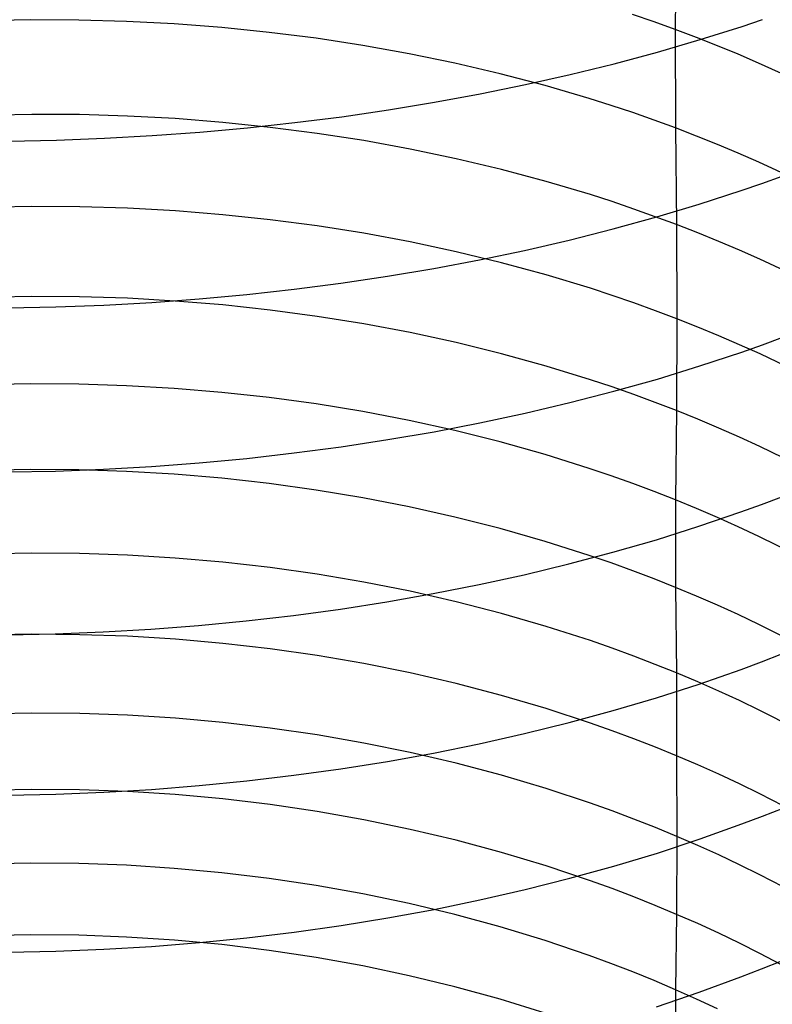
# Model space of a CAD drawing. Extents: x -383 to 1849, y -1185 to -529.
# Tile 499 of 656: x 412 to 420, y -1081 to -1071. Entities that reach past the tile are written whole.
import ezdxf

# ---------------------------------------------------------------- set-up
doc = ezdxf.new("R2010")
doc.units = 0
doc.layers.add('PREDEFINITO', color=7, linetype='CONTINUOUS')

msp = doc.modelspace()

# ---------------------------------------------------------------- linework, layer by layer
at = {"layer": 'PREDEFINITO'}
for p, q in [((418.729, -1070.087, 627.903), (418.727, -1071.116, 626.835)), ((418.509, -1071.038, 626.762), (418.289, -1070.962, 626.691)), ((412.118, -1071.017, 624.675), (411.627, -1071.027, 624.672)), ((412.61, -1071.019, 624.688), (412.118, -1071.017, 624.675)), ((413.1, -1071.033, 624.71), (412.61, -1071.019, 624.688)), ((413.589, -1071.059, 624.742), (413.1, -1071.033, 624.71)), ((414.077, -1071.096, 624.784), (413.589, -1071.059, 624.742)), ((418.727, -1071.116, 626.835), (418.509, -1071.038, 626.762)), ((419.412, -1071.084, 660.871), (419.623, -1071.013, 660.773)), ((414.562, -1071.145, 624.836), (414.077, -1071.096, 624.784)), ((415.044, -1071.206, 624.898), (414.562, -1071.145, 624.836)), ((418.944, -1071.198, 626.911), (418.727, -1071.116, 626.835)), ((418.727, -1071.116, 626.835), (418.729, -1072.125, 625.748)), ((418.982, -1071.22, 661.058), (419.412, -1071.084, 660.871)), ((415.522, -1071.279, 624.969), (415.044, -1071.206, 624.898)), ((418.545, -1071.348, 661.232), (418.982, -1071.22, 661.058)), ((419.159, -1071.283, 626.99), (418.944, -1071.198, 626.911)), ((415.997, -1071.364, 625.051), (415.522, -1071.279, 624.969)), ((416.467, -1071.461, 625.142), (415.997, -1071.364, 625.051)), ((418.1, -1071.467, 661.394), (418.545, -1071.348, 661.232)), ((419.371, -1071.37, 627.071), (419.159, -1071.283, 626.99)), ((419.581, -1071.461, 627.154), (419.371, -1071.37, 627.071)), ((416.932, -1071.57, 625.243), (416.467, -1071.461, 625.142)), ((417.649, -1071.578, 661.544), (418.1, -1071.467, 661.394)), ((419.996, -1071.65, 627.328), (419.581, -1071.461, 627.154)), ((417.391, -1071.691, 625.355), (416.932, -1071.57, 625.243)), ((417.191, -1071.681, 661.682), (417.649, -1071.578, 661.544)), ((416.727, -1071.776, 661.807), (417.191, -1071.681, 661.682)), ((416.258, -1071.862, 661.92), (416.727, -1071.776, 661.807)), ((417.844, -1071.823, 625.476), (417.391, -1071.691, 625.355)), ((415.784, -1071.94, 662.02), (416.258, -1071.862, 661.92)), ((418.068, -1071.894, 625.54), (417.844, -1071.823, 625.476)), ((415.306, -1072.01, 662.108), (415.784, -1071.94, 662.02)), ((418.29, -1071.968, 625.607), (418.068, -1071.894, 625.54)), ((418.511, -1072.045, 625.676), (418.29, -1071.968, 625.607)), ((412.127, -1071.987, 623.594), (411.635, -1071.996, 623.591)), ((412.618, -1071.989, 623.607), (412.127, -1071.987, 623.594)), ((413.109, -1072.004, 623.629), (412.618, -1071.989, 623.607)), ((413.599, -1072.03, 623.661), (413.109, -1072.004, 623.629)), ((414.087, -1072.068, 623.702), (413.599, -1072.03, 623.661)), ((414.572, -1072.119, 623.753), (414.087, -1072.068, 623.702)), ((414.34, -1072.123, 662.247), (414.824, -1072.071, 662.184)), ((414.824, -1072.071, 662.184), (415.306, -1072.01, 662.108)), ((418.729, -1072.125, 625.748), (418.511, -1072.045, 625.676)), ((413.363, -1072.203, 662.335), (413.852, -1072.168, 662.297)), ((413.852, -1072.168, 662.297), (414.34, -1072.123, 662.247)), ((415.054, -1072.181, 623.813), (414.572, -1072.119, 623.753)), ((415.533, -1072.255, 623.884), (415.054, -1072.181, 623.813)), ((418.946, -1072.208, 625.822), (418.729, -1072.125, 625.748)), ((418.729, -1072.125, 625.748), (418.741, -1073.116, 624.645)), ((411.889, -1072.26, 662.374), (412.381, -1072.249, 662.374)), ((412.381, -1072.249, 662.374), (412.872, -1072.231, 662.361)), ((412.872, -1072.231, 662.361), (413.363, -1072.203, 662.335)), ((416.008, -1072.342, 623.963), (415.533, -1072.255, 623.884)), ((419.16, -1072.294, 625.899), (418.946, -1072.208, 625.822)), ((416.478, -1072.441, 624.053), (416.008, -1072.342, 623.963)), ((419.373, -1072.383, 625.978), (419.16, -1072.294, 625.899)), ((419.583, -1072.475, 626.059), (419.373, -1072.383, 625.978)), ((416.943, -1072.551, 624.152), (416.478, -1072.441, 624.053)), ((419.998, -1072.667, 626.229), (419.583, -1072.475, 626.059)), ((417.403, -1072.674, 624.261), (416.943, -1072.551, 624.152)), ((417.856, -1072.809, 624.379), (417.403, -1072.674, 624.261)), ((419.613, -1072.695, 659.686), (419.822, -1072.62, 659.587)), ((418.973, -1072.907, 659.967), (419.402, -1072.768, 659.783)), ((419.402, -1072.768, 659.783), (419.613, -1072.695, 659.686)), ((418.08, -1072.881, 624.442), (417.856, -1072.809, 624.379)), ((418.302, -1072.957, 624.507), (418.08, -1072.881, 624.442)), ((412.127, -1072.931, 622.489), (411.635, -1072.94, 622.486)), ((412.619, -1072.933, 622.502), (412.127, -1072.931, 622.489)), ((413.11, -1072.948, 622.524), (412.619, -1072.933, 622.502)), ((413.6, -1072.975, 622.555), (413.11, -1072.948, 622.524)), ((414.087, -1073.015, 622.596), (413.6, -1072.975, 622.555)), ((418.522, -1073.035, 624.575), (418.302, -1072.957, 624.507)), ((418.536, -1073.038, 660.139), (418.973, -1072.907, 659.967)), ((414.573, -1073.066, 622.646), (414.087, -1073.015, 622.596)), ((415.055, -1073.13, 622.705), (414.573, -1073.066, 622.646)), ((418.091, -1073.161, 660.299), (418.536, -1073.038, 660.139)), ((418.741, -1073.116, 624.645), (418.522, -1073.035, 624.575)), ((415.534, -1073.205, 622.774), (415.055, -1073.13, 622.705)), ((417.64, -1073.275, 660.446), (418.091, -1073.161, 660.299)), ((418.957, -1073.201, 624.717), (418.741, -1073.116, 624.645)), ((418.741, -1073.116, 624.645), (418.742, -1074.082, 623.518)), ((416.009, -1073.294, 622.852), (415.534, -1073.205, 622.774)), ((416.479, -1073.394, 622.939), (416.009, -1073.294, 622.852)), ((417.182, -1073.381, 660.582), (417.64, -1073.275, 660.446)), ((419.172, -1073.288, 624.792), (418.957, -1073.201, 624.717)), ((419.384, -1073.379, 624.87), (419.172, -1073.288, 624.792)), ((416.944, -1073.507, 623.036), (416.479, -1073.394, 622.939)), ((416.718, -1073.478, 660.705), (417.182, -1073.381, 660.582)), ((419.595, -1073.472, 624.949), (419.384, -1073.379, 624.87)), ((416.249, -1073.566, 660.816), (416.718, -1073.478, 660.705)), ((420.009, -1073.667, 625.115), (419.595, -1073.472, 624.949)), ((415.776, -1073.646, 660.914), (416.249, -1073.566, 660.816)), ((417.404, -1073.632, 623.143), (416.944, -1073.507, 623.036)), ((415.298, -1073.717, 661.001), (415.776, -1073.646, 660.914)), ((417.857, -1073.769, 623.258), (417.404, -1073.632, 623.143)), ((414.332, -1073.833, 661.137), (414.817, -1073.779, 661.075)), ((414.817, -1073.779, 661.075), (415.298, -1073.717, 661.001)), ((418.081, -1073.843, 623.32), (417.857, -1073.769, 623.258)), ((412.127, -1073.854, 621.367), (411.635, -1073.863, 621.363)), ((412.618, -1073.857, 621.379), (412.127, -1073.854, 621.367)), ((413.109, -1073.872, 621.401), (412.618, -1073.857, 621.379)), ((413.599, -1073.9, 621.432), (413.109, -1073.872, 621.401)), ((413.357, -1073.915, 661.223), (413.845, -1073.878, 661.186)), ((414.087, -1073.94, 621.471), (413.599, -1073.9, 621.432)), ((413.845, -1073.878, 661.186), (414.332, -1073.833, 661.137)), ((418.303, -1073.919, 623.384), (418.081, -1073.843, 623.32)), ((411.883, -1073.971, 661.26), (412.375, -1073.961, 661.26)), ((412.375, -1073.961, 661.26), (412.866, -1073.942, 661.248)), ((412.866, -1073.942, 661.248), (413.357, -1073.915, 661.223)), ((414.572, -1073.992, 621.52), (414.087, -1073.94, 621.471)), ((415.054, -1074.057, 621.578), (414.572, -1073.992, 621.52)), ((418.523, -1073.999, 623.45), (418.303, -1073.919, 623.384)), ((418.742, -1074.082, 623.518), (418.523, -1073.999, 623.45)), ((415.533, -1074.134, 621.645), (415.054, -1074.057, 621.578)), ((418.742, -1074.082, 623.518), (418.741, -1075.024, 622.372)), ((418.959, -1074.168, 623.589), (418.742, -1074.082, 623.518)), ((416.008, -1074.223, 621.722), (415.533, -1074.134, 621.645)), ((419.173, -1074.257, 623.662), (418.959, -1074.168, 623.589)), ((416.478, -1074.325, 621.807), (416.008, -1074.223, 621.722)), ((419.386, -1074.348, 623.738), (419.173, -1074.257, 623.662)), ((419.622, -1074.348, 658.556), (419.831, -1074.271, 658.458)), ((416.943, -1074.44, 621.902), (416.478, -1074.325, 621.807)), ((419.596, -1074.443, 623.816), (419.386, -1074.348, 623.738)), ((419.41, -1074.423, 658.651), (419.622, -1074.348, 658.556)), ((417.403, -1074.567, 622.006), (416.943, -1074.44, 621.902)), ((418.98, -1074.565, 658.832), (419.41, -1074.423, 658.651)), ((420.01, -1074.642, 623.978), (419.596, -1074.443, 623.816)), ((417.856, -1074.707, 622.119), (417.403, -1074.567, 622.006)), ((418.543, -1074.7, 659.001), (418.98, -1074.565, 658.832)), ((418.08, -1074.781, 622.179), (417.856, -1074.707, 622.119)), ((418.098, -1074.825, 659.158), (418.543, -1074.7, 659.001)), ((412.118, -1074.749, 620.223), (411.627, -1074.759, 620.22)), ((412.609, -1074.752, 620.235), (412.118, -1074.749, 620.223)), ((413.1, -1074.768, 620.257), (412.609, -1074.752, 620.235)), ((413.589, -1074.796, 620.287), (413.1, -1074.768, 620.257)), ((414.077, -1074.837, 620.325), (413.589, -1074.796, 620.287)), ((418.302, -1074.859, 622.241), (418.08, -1074.781, 622.179)), ((414.562, -1074.89, 620.373), (414.077, -1074.837, 620.325)), ((415.044, -1074.955, 620.43), (414.562, -1074.89, 620.373)), ((417.645, -1074.942, 659.303), (418.098, -1074.825, 659.158)), ((418.522, -1074.94, 622.305), (418.302, -1074.859, 622.241)), ((415.522, -1075.034, 620.496), (415.044, -1074.955, 620.43)), ((417.187, -1075.05, 659.436), (417.645, -1074.942, 659.303)), ((418.741, -1075.024, 622.372), (418.522, -1074.94, 622.305)), ((415.997, -1075.125, 620.57), (415.522, -1075.034, 620.496)), ((416.723, -1075.149, 659.557), (417.187, -1075.05, 659.436)), ((418.741, -1075.024, 622.372), (418.729, -1075.939, 621.205)), ((418.957, -1075.111, 622.442), (418.741, -1075.024, 622.372)), ((419.172, -1075.202, 622.513), (418.957, -1075.111, 622.442)), ((416.467, -1075.229, 620.654), (415.997, -1075.125, 620.57)), ((416.253, -1075.24, 659.666), (416.723, -1075.149, 659.557)), ((419.384, -1075.295, 622.587), (419.172, -1075.202, 622.513)), ((415.779, -1075.321, 659.763), (416.253, -1075.24, 659.666)), ((416.931, -1075.345, 620.746), (416.467, -1075.229, 620.654)), ((419.595, -1075.392, 622.662), (419.384, -1075.295, 622.587)), ((414.818, -1075.458, 659.921), (415.3, -1075.394, 659.848)), ((415.3, -1075.394, 659.848), (415.779, -1075.321, 659.763)), ((417.391, -1075.474, 620.847), (416.931, -1075.345, 620.746)), ((420.009, -1075.593, 622.821), (419.595, -1075.392, 622.662)), ((413.845, -1075.559, 660.03), (414.333, -1075.513, 659.981)), ((414.333, -1075.513, 659.981), (414.818, -1075.458, 659.921)), ((417.844, -1075.617, 620.958), (417.391, -1075.474, 620.847)), ((412.864, -1075.624, 660.09), (413.355, -1075.596, 660.066)), ((413.355, -1075.596, 660.066), (413.845, -1075.559, 660.03)), ((418.068, -1075.692, 621.016), (417.844, -1075.617, 620.958)), ((412.118, -1075.627, 619.064), (411.627, -1075.637, 619.06)), ((411.88, -1075.653, 660.102), (412.372, -1075.643, 660.102)), ((412.609, -1075.631, 619.076), (412.118, -1075.627, 619.064)), ((412.372, -1075.643, 660.102), (412.864, -1075.624, 660.09)), ((413.1, -1075.647, 619.097), (412.609, -1075.631, 619.076)), ((413.589, -1075.675, 619.127), (413.1, -1075.647, 619.097)), ((414.077, -1075.717, 619.165), (413.589, -1075.675, 619.127)), ((414.562, -1075.771, 619.212), (414.077, -1075.717, 619.165)), ((418.29, -1075.771, 621.077), (418.068, -1075.692, 621.016)), ((415.044, -1075.838, 619.267), (414.562, -1075.771, 619.212)), ((418.51, -1075.854, 621.14), (418.29, -1075.771, 621.077)), ((415.522, -1075.917, 619.331), (415.044, -1075.838, 619.267)), ((415.997, -1076.01, 619.404), (415.522, -1075.917, 619.331)), ((418.729, -1075.939, 621.205), (418.51, -1075.854, 621.14)), ((419.611, -1075.986, 657.404), (419.821, -1075.907, 657.307)), ((416.467, -1076.115, 619.485), (415.997, -1076.01, 619.404)), ((418.945, -1076.028, 621.273), (418.729, -1075.939, 621.205)), ((418.729, -1075.939, 621.205), (418.729, -1076.836, 620.022)), ((419.4, -1076.063, 657.497), (419.611, -1075.986, 657.404)), ((416.931, -1076.234, 619.575), (416.467, -1076.115, 619.485)), ((419.16, -1076.12, 621.343), (418.945, -1076.028, 621.273)), ((418.97, -1076.209, 657.676), (419.4, -1076.063, 657.497)), ((419.372, -1076.215, 621.414), (419.16, -1076.12, 621.343)), ((418.533, -1076.347, 657.842), (418.97, -1076.209, 657.676)), ((419.583, -1076.313, 621.489), (419.372, -1076.215, 621.414)), ((417.391, -1076.365, 619.674), (416.931, -1076.234, 619.575)), ((419.997, -1076.518, 621.643), (419.583, -1076.313, 621.489)), ((417.844, -1076.509, 619.781), (417.391, -1076.365, 619.674)), ((418.088, -1076.476, 657.997), (418.533, -1076.347, 657.842)), ((412.126, -1076.485, 617.892), (411.634, -1076.494, 617.888)), ((412.618, -1076.489, 617.904), (412.126, -1076.485, 617.892)), ((413.109, -1076.505, 617.925), (412.618, -1076.489, 617.904)), ((413.599, -1076.535, 617.954), (413.109, -1076.505, 617.925)), ((417.636, -1076.595, 658.14), (418.088, -1076.476, 657.997)), ((418.068, -1076.586, 619.838), (417.844, -1076.509, 619.781)), ((414.087, -1076.577, 617.991), (413.599, -1076.535, 617.954)), ((414.572, -1076.632, 618.037), (414.087, -1076.577, 617.991)), ((417.178, -1076.706, 658.27), (417.636, -1076.595, 658.14)), ((418.29, -1076.666, 619.897), (418.068, -1076.586, 619.838)), ((415.054, -1076.7, 618.091), (414.572, -1076.632, 618.037)), ((415.533, -1076.781, 618.153), (415.054, -1076.7, 618.091)), ((416.714, -1076.808, 658.39), (417.178, -1076.706, 658.27)), ((418.51, -1076.749, 619.959), (418.29, -1076.666, 619.897)), ((416.008, -1076.875, 618.224), (415.533, -1076.781, 618.153)), ((416.244, -1076.9, 658.497), (416.714, -1076.808, 658.39)), ((418.729, -1076.836, 620.022), (418.51, -1076.749, 619.959)), ((415.77, -1076.984, 658.592), (416.244, -1076.9, 658.497)), ((416.478, -1076.983, 618.304), (416.008, -1076.875, 618.224)), ((418.945, -1076.926, 620.088), (418.729, -1076.836, 620.022)), ((418.729, -1076.836, 620.022), (418.741, -1077.714, 618.827)), ((419.16, -1077.019, 620.156), (418.945, -1076.926, 620.088)), ((415.292, -1077.058, 658.675), (415.77, -1076.984, 658.592)), ((416.943, -1077.103, 618.391), (416.478, -1076.983, 618.304)), ((419.372, -1077.115, 620.226), (419.16, -1077.019, 620.156)), ((414.326, -1077.179, 658.806), (414.811, -1077.123, 658.747)), ((414.811, -1077.123, 658.747), (415.292, -1077.058, 658.675)), ((417.403, -1077.236, 618.488), (416.943, -1077.103, 618.391)), ((419.583, -1077.215, 620.298), (419.372, -1077.115, 620.226)), ((413.349, -1077.264, 658.889), (413.838, -1077.226, 658.853)), ((413.838, -1077.226, 658.853), (414.326, -1077.179, 658.806)), ((419.997, -1077.423, 620.448), (419.583, -1077.215, 620.298)), ((412.127, -1077.317, 616.699), (411.635, -1077.326, 616.695)), ((411.875, -1077.321, 658.922), (412.367, -1077.311, 658.923)), ((412.619, -1077.321, 616.711), (412.127, -1077.317, 616.699)), ((412.367, -1077.311, 658.923), (412.858, -1077.292, 658.912)), ((413.11, -1077.338, 616.732), (412.619, -1077.321, 616.711)), ((412.858, -1077.292, 658.912), (413.349, -1077.264, 658.889)), ((417.856, -1077.382, 618.592), (417.403, -1077.236, 618.488)), ((413.6, -1077.368, 616.76), (413.11, -1077.338, 616.732)), ((414.087, -1077.411, 616.797), (413.6, -1077.368, 616.76)), ((414.573, -1077.467, 616.842), (414.087, -1077.411, 616.797)), ((418.08, -1077.46, 618.648), (417.856, -1077.382, 618.592)), ((415.055, -1077.536, 616.894), (414.573, -1077.467, 616.842)), ((415.534, -1077.618, 616.955), (415.055, -1077.536, 616.894)), ((418.302, -1077.541, 618.705), (418.08, -1077.46, 618.648)), ((419.612, -1077.599, 656.214), (419.821, -1077.518, 656.119)), ((416.009, -1077.714, 617.024), (415.534, -1077.618, 616.955)), ((418.522, -1077.626, 618.765), (418.302, -1077.541, 618.705)), ((418.741, -1077.714, 618.827), (418.522, -1077.626, 618.765)), ((419.401, -1077.677, 656.306), (419.612, -1077.599, 656.214)), ((416.479, -1077.822, 617.102), (416.009, -1077.714, 617.024)), ((418.957, -1077.805, 618.891), (418.741, -1077.714, 618.827)), ((418.741, -1077.714, 618.827), (418.741, -1078.564, 617.61)), ((418.972, -1077.827, 656.481), (419.401, -1077.677, 656.306)), ((416.944, -1077.944, 617.187), (416.479, -1077.822, 617.102)), ((418.535, -1077.968, 656.645), (418.972, -1077.827, 656.481)), ((419.172, -1077.899, 618.957), (418.957, -1077.805, 618.891)), ((419.384, -1077.997, 619.025), (419.172, -1077.899, 618.957)), ((417.403, -1078.079, 617.28), (416.944, -1077.944, 617.187)), ((418.09, -1078.1, 656.797), (418.535, -1077.968, 656.645)), ((419.595, -1078.098, 619.095), (419.384, -1077.997, 619.025)), ((412.128, -1078.126, 615.492), (411.636, -1078.134, 615.488)), ((412.619, -1078.13, 615.504), (412.128, -1078.126, 615.492)), ((413.11, -1078.147, 615.524), (412.619, -1078.13, 615.504)), ((417.856, -1078.228, 617.382), (417.403, -1078.079, 617.28)), ((417.639, -1078.223, 656.938), (418.09, -1078.1, 656.797)), ((420.009, -1078.309, 619.241), (419.595, -1078.098, 619.095)), ((413.6, -1078.178, 615.552), (413.11, -1078.147, 615.524)), ((414.088, -1078.221, 615.588), (413.6, -1078.178, 615.552)), ((414.573, -1078.278, 615.631), (414.088, -1078.221, 615.588)), ((417.181, -1078.336, 657.067), (417.639, -1078.223, 656.938)), ((418.08, -1078.307, 617.436), (417.856, -1078.228, 617.382)), ((415.055, -1078.348, 615.682), (414.573, -1078.278, 615.631)), ((416.717, -1078.44, 657.184), (417.181, -1078.336, 657.067)), ((418.303, -1078.389, 617.492), (418.08, -1078.307, 617.436)), ((415.534, -1078.432, 615.742), (415.055, -1078.348, 615.682)), ((416.009, -1078.528, 615.809), (415.534, -1078.432, 615.742)), ((416.248, -1078.535, 657.29), (416.717, -1078.44, 657.184)), ((418.523, -1078.475, 617.55), (418.303, -1078.389, 617.492)), ((415.775, -1078.62, 657.383), (416.248, -1078.535, 657.29)), ((416.479, -1078.638, 615.884), (416.009, -1078.528, 615.809)), ((418.741, -1078.564, 617.61), (418.523, -1078.475, 617.55)), ((415.297, -1078.696, 657.465), (415.775, -1078.62, 657.383)), ((416.944, -1078.762, 615.967), (416.479, -1078.638, 615.884)), ((418.958, -1078.656, 617.672), (418.741, -1078.564, 617.61)), ((418.741, -1078.564, 617.61), (418.742, -1079.389, 616.377)), ((414.816, -1078.763, 657.535), (415.297, -1078.696, 657.465)), ((419.172, -1078.752, 617.736), (418.958, -1078.656, 617.672)), ((413.844, -1078.868, 657.64), (414.331, -1078.821, 657.594)), ((414.331, -1078.821, 657.594), (414.816, -1078.763, 657.535)), ((417.403, -1078.898, 616.057), (416.944, -1078.762, 615.967)), ((419.385, -1078.851, 617.802), (419.172, -1078.752, 617.736)), ((412.127, -1078.908, 614.267), (411.635, -1078.916, 614.262)), ((412.618, -1078.912, 614.279), (412.127, -1078.908, 614.267)), ((412.374, -1078.955, 657.709), (412.865, -1078.936, 657.698)), ((413.109, -1078.93, 614.299), (412.618, -1078.912, 614.279)), ((412.865, -1078.936, 657.698), (413.355, -1078.907, 657.675)), ((413.599, -1078.961, 614.326), (413.109, -1078.93, 614.299)), ((413.355, -1078.907, 657.675), (413.844, -1078.868, 657.64)), ((417.856, -1079.049, 616.156), (417.403, -1078.898, 616.057)), ((419.595, -1078.953, 617.87), (419.385, -1078.851, 617.802)), ((411.882, -1078.965, 657.708), (412.374, -1078.955, 657.709)), ((414.087, -1079.005, 614.361), (413.599, -1078.961, 614.326)), ((414.572, -1079.063, 614.403), (414.087, -1079.005, 614.361)), ((418.08, -1079.129, 616.209), (417.856, -1079.049, 616.156)), ((420.009, -1079.167, 618.012), (419.595, -1078.953, 617.87)), ((415.054, -1079.134, 614.453), (414.572, -1079.063, 614.403)), ((415.533, -1079.219, 614.511), (415.054, -1079.134, 614.453)), ((418.303, -1079.212, 616.263), (418.08, -1079.129, 616.209)), ((419.622, -1079.182, 654.986), (419.832, -1079.099, 654.893)), ((416.008, -1079.317, 614.576), (415.533, -1079.219, 614.511)), ((418.523, -1079.299, 616.319), (418.303, -1079.212, 616.263)), ((419.41, -1079.262, 655.076), (419.622, -1079.182, 654.986)), ((416.478, -1079.428, 614.649), (416.008, -1079.317, 614.576)), ((418.742, -1079.389, 616.377), (418.523, -1079.299, 616.319)), ((418.981, -1079.416, 655.249), (419.41, -1079.262, 655.076)), ((416.943, -1079.553, 614.73), (416.478, -1079.428, 614.649)), ((418.543, -1079.56, 655.409), (418.981, -1079.416, 655.249)), ((418.742, -1079.389, 616.377), (418.741, -1080.189, 615.128)), ((418.958, -1079.483, 616.438), (418.742, -1079.389, 616.377)), ((417.402, -1079.692, 614.818), (416.943, -1079.553, 614.73)), ((419.173, -1079.58, 616.5), (418.958, -1079.483, 616.438)), ((418.098, -1079.694, 655.559), (418.543, -1079.56, 655.409)), ((419.385, -1079.68, 616.564), (419.173, -1079.58, 616.5)), ((412.118, -1079.663, 613.026), (411.627, -1079.672, 613.021)), ((412.61, -1079.667, 613.038), (412.118, -1079.663, 613.026)), ((413.1, -1079.685, 613.057), (412.61, -1079.667, 613.038)), ((413.589, -1079.717, 613.083), (413.1, -1079.685, 613.057)), ((414.077, -1079.762, 613.117), (413.589, -1079.717, 613.083)), ((417.856, -1079.844, 614.914), (417.402, -1079.692, 614.818)), ((417.646, -1079.819, 655.697), (418.098, -1079.694, 655.559)), ((419.595, -1079.784, 616.63), (419.385, -1079.68, 616.564)), ((414.562, -1079.82, 613.158), (414.077, -1079.762, 613.117)), ((415.044, -1079.892, 613.207), (414.562, -1079.82, 613.158)), ((417.187, -1079.935, 655.823), (417.646, -1079.819, 655.697)), ((418.08, -1079.925, 614.964), (417.856, -1079.844, 614.914)), ((420.01, -1080, 616.767), (419.595, -1079.784, 616.63)), ((415.522, -1079.978, 613.263), (415.044, -1079.892, 613.207)), ((416.723, -1080.041, 655.938), (417.187, -1079.935, 655.823)), ((418.302, -1080.01, 615.017), (418.08, -1079.925, 614.964)), ((415.997, -1080.077, 613.326), (415.522, -1079.978, 613.263)), ((416.253, -1080.138, 656.042), (416.723, -1080.041, 655.938)), ((418.522, -1080.098, 615.072), (418.302, -1080.01, 615.017)), ((415.779, -1080.225, 656.134), (416.253, -1080.138, 656.042)), ((416.467, -1080.19, 613.397), (415.997, -1080.077, 613.326)), ((418.741, -1080.189, 615.128), (418.522, -1080.098, 615.072)), ((415.301, -1080.303, 656.214), (415.779, -1080.225, 656.134)), ((416.931, -1080.316, 613.475), (416.467, -1080.19, 613.397)), ((418.741, -1080.189, 615.128), (418.728, -1080.961, 613.861)), ((418.957, -1080.284, 615.186), (418.741, -1080.189, 615.128)), ((414.819, -1080.371, 656.283), (415.301, -1080.303, 656.214)), ((417.391, -1080.457, 613.56), (416.931, -1080.316, 613.475)), ((419.172, -1080.383, 615.247), (418.957, -1080.284, 615.186)), ((412.119, -1080.398, 611.771), (411.627, -1080.407, 611.767)), ((412.61, -1080.403, 611.783), (412.119, -1080.398, 611.771)), ((413.1, -1080.421, 611.802), (412.61, -1080.403, 611.783)), ((413.59, -1080.453, 611.828), (413.1, -1080.421, 611.802)), ((414.077, -1080.499, 611.861), (413.59, -1080.453, 611.828)), ((413.846, -1080.478, 656.386), (414.333, -1080.43, 656.34)), ((414.333, -1080.43, 656.34), (414.819, -1080.371, 656.283)), ((417.843, -1080.611, 613.653), (417.391, -1080.457, 613.56)), ((419.384, -1080.484, 615.309), (419.172, -1080.383, 615.247)), ((412.373, -1080.567, 656.453), (412.865, -1080.547, 656.442)), ((412.865, -1080.547, 656.442), (413.356, -1080.518, 656.42)), ((413.356, -1080.518, 656.42), (413.846, -1080.478, 656.386)), ((414.562, -1080.558, 611.901), (414.077, -1080.499, 611.861)), ((415.044, -1080.631, 611.948), (414.562, -1080.558, 611.901)), ((419.594, -1080.589, 615.373), (419.384, -1080.484, 615.309)), ((411.88, -1080.577, 656.452), (412.373, -1080.567, 656.453)), ((415.523, -1080.718, 612.002), (415.044, -1080.631, 611.948)), ((418.067, -1080.693, 613.702), (417.843, -1080.611, 613.653)), ((420.009, -1080.808, 615.506), (419.594, -1080.589, 615.373)), ((419.612, -1080.749, 653.739), (419.821, -1080.665, 653.647)), ((415.997, -1080.818, 612.063), (415.523, -1080.718, 612.002)), ((418.29, -1080.779, 613.753), (418.067, -1080.693, 613.702)), ((419.4, -1080.831, 653.828), (419.612, -1080.749, 653.739)), ((416.467, -1080.932, 612.132), (415.997, -1080.818, 612.063)), ((418.51, -1080.868, 613.806), (418.29, -1080.779, 613.753)), ((418.728, -1080.961, 613.861), (418.51, -1080.868, 613.806)), ((418.971, -1080.988, 653.997), (419.4, -1080.831, 653.828)), ((416.932, -1081.06, 612.207), (416.467, -1080.932, 612.132)), ((418.945, -1081.057, 613.917), (418.728, -1080.961, 613.861)), ((418.728, -1080.961, 613.861), (418.729, -1081.712, 612.58)), ((417.391, -1081.203, 612.29), (416.932, -1081.06, 612.207)), ((418.533, -1081.136, 654.155), (418.971, -1080.988, 653.997)), ((419.16, -1081.156, 613.976), (418.945, -1081.057, 613.917))]:
    msp.add_line(p, q, dxfattribs=at)

doc.saveas('drawing.dxf')
